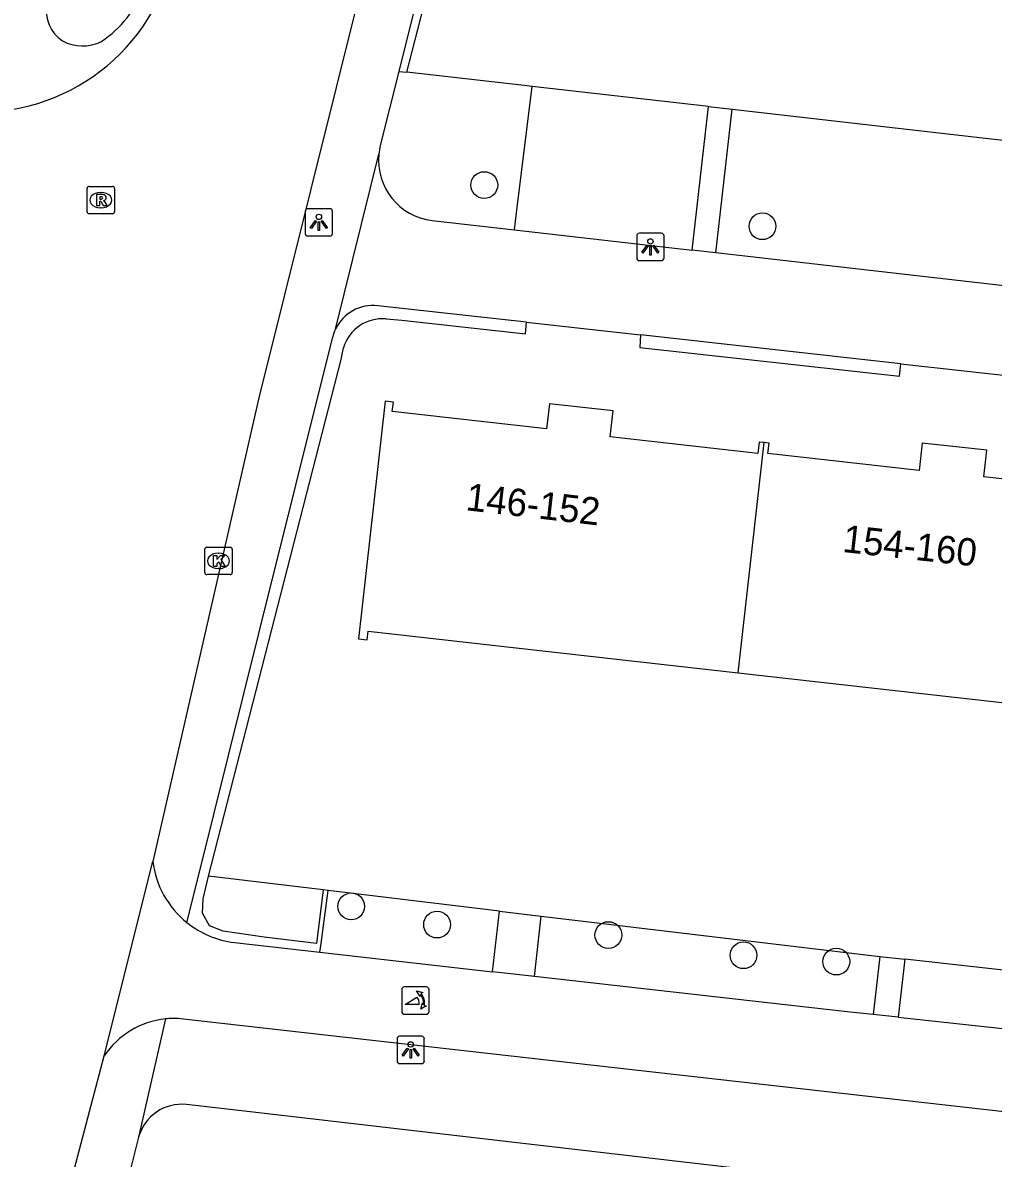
# Model space of a CAD drawing. Extents: x 162026 to 163499, y 387297 to 388169.
# Drawn here: x 162491.37 to 162526.83, y 387751.71 to 387793.2 of the extents above; entities that cross this region are included whole.
import ezdxf

# ---------------------------------------------------------------- set-up
doc = ezdxf.new("R2010")
doc.units = 0
for name, color, linetype in [('IMGEO_Boom', 7, 'Continuous'), ('IMGEO_Fietspad_open', 7, 'Continuous'), ('IMGEO_Groenvoorziening', 7, 'Continuous'), ('IMGEO_Haag', 7, 'Continuous'), ('IMGEO_Kolk', 7, 'Continuous'), ('IMGEO_Lichtpunt', 7, 'Continuous'), ('IMGEO_Pand', 7, 'Continuous'), ('IMGEO_Pand_nummerreeks', 7, 'Continuous'), ('IMGEO_Poller', 7, 'Continuous'), ('IMGEO_Rijbaan_lokaal_open', 7, 'Continuous'), ('IMGEO_Rioolput', 7, 'Continuous'), ('IMGEO_Voetpad_open', 7, 'Continuous')]:
    doc.layers.add(name, color=color, linetype=linetype)

msp = doc.modelspace()

# ---------------------------------------------------------------- linework, layer by layer
at = {"layer": 'IMGEO_Boom'}
for centre in [(162508.232, 387787.267), (162518.395, 387785.763), (162503.37, 387760.914), (162506.507, 387760.247), (162512.765, 387759.865), (162517.704, 387759.127), (162521.094, 387758.895)]:
    msp.add_circle(centre, 0.489, dxfattribs=at)
at = {"layer": 'IMGEO_Fietspad_open'}
for points in [[(162499.101, 387759.594), (162502.223, 387759.241)], [(162502.223, 387759.241), (162508.538, 387758.527)], [(162510.063, 387758.355), (162508.538, 387758.527)], [(162522.443, 387756.959), (162521.598, 387757.051), (162510.063, 387758.355)], [(162563.266, 387749.341), (162542.443, 387751.692), (162497.133, 387756.807)], [(162523.356, 387756.861), (162522.443, 387756.959)], [(162523.356, 387756.861), (162535.591, 387755.538)]]:
    msp.add_lwpolyline(points, dxfattribs=at)
for centre, radius, start, end in [((162499.493, 387762.972), 3.397, 187.1008, 231.3218), ((162499.496, 387762.963), 3.392, 231.1839, 263.3087), ((162496.898, 387753.745), 3.071, 95.911, 146.2348), ((162496.896, 387753.772), 3.045, 85.5356, 95.9201)]:
    msp.add_arc(centre, radius, start, end, dxfattribs=at)
at = {"layer": 'IMGEO_Groenvoorziening'}
for points in [[(162509.984, 387790.867), (162509.686, 387790.901), (162505.401, 387791.389)], [(162509.34, 387785.629), (162509.393, 387786.152), (162509.984, 387790.867)], [(162516.424, 387790.134), (162509.984, 387790.867)], [(162517.288, 387790.035), (162529.737, 387788.617)], [(162502.345, 387761.514), (162498.158, 387762.02)], [(162508.787, 387760.735), (162502.525, 387761.492)], [(162510.311, 387760.551), (162522.683, 387759.085)], [(162535.816, 387757.617), (162523.596, 387758.982)]]:
    msp.add_lwpolyline(points, dxfattribs=at)
at = {"layer": 'IMGEO_Haag'}
for points in [[(162505.401, 387791.389), (162510.401, 387810.785)], [(162505.107, 387791.423), (162505.401, 387791.389)], [(162504.644, 387782.376), (162505.217, 387782.335), (162509.742, 387781.835), (162509.769, 387782.259)], [(162513.943, 387781.796), (162513.909, 387781.336), (162523.397, 387780.29), (162523.454, 387780.742)], [(162498.158, 387762.02), (162503.001, 387780.899), (162503.086, 387781.318)], [(162502.345, 387761.514), (162502.098, 387759.557), (162500.189, 387759.784), (162498.692, 387760.01), (162498.192, 387760.203), (162497.936, 387760.669), (162497.957, 387761.192), (162498.158, 387762.02)], [(162502.223, 387759.241), (162502.27, 387759.551), (162502.525, 387761.492)], [(162502.525, 387761.492), (162502.345, 387761.514)]]:
    msp.add_lwpolyline(points, dxfattribs=at)
msp.add_arc((162504.506, 387780.903), 1.479, 84.6503, 163.7087, dxfattribs=at)
at = {"layer": 'IMGEO_Kolk'}
for p, q in [((162498.095, 387774.034), (162498.947, 387774.034)), ((162498.02, 387773.108), (162498.02, 387773.96)), ((162498.508, 387773.814), (162498.533, 387773.814)), ((162499.021, 387773.96), (162499.021, 387773.108)), ((162498.531, 387773.254), (162498.506, 387773.254)), ((162498.947, 387773.034), (162498.095, 387773.034))]:
    msp.add_line(p, q, dxfattribs=at)
for points in [[(162498.095, 387774.034), (162498.947, 387774.034)], [(162498.02, 387773.108), (162498.02, 387773.96)], [(162498.341, 387773.734), (162498.464, 387773.734), (162498.464, 387773.583), (162498.594, 387773.734), (162498.758, 387773.734), (162498.612, 387773.583), (162498.765, 387773.334), (162498.613, 387773.334), (162498.528, 387773.498), (162498.464, 387773.431), (162498.464, 387773.334), (162498.341, 387773.334), (162498.341, 387773.734)], [(162499.021, 387773.96), (162499.021, 387773.108)], [(162498.947, 387773.034), (162498.095, 387773.034)]]:
    msp.add_lwpolyline(points, dxfattribs=at)
for centre, start, end in [((162498.097, 387773.958), 91.552, 178.448), ((162498.097, 387773.958), 91.552, 178.448), ((162498.945, 387773.958), 1.552, 88.448), ((162498.945, 387773.958), 1.552, 88.448), ((162498.097, 387773.11), 181.552, 268.448), ((162498.097, 387773.11), 181.552, 268.448), ((162498.945, 387773.11), 271.552, 358.448), ((162498.945, 387773.11), 271.552, 358.448)]:
    msp.add_arc(centre, 0.0765, start, end, dxfattribs=at)
for centre, major_axis, ratio, start_param, end_param in [((162498.507, 387773.534), (-0.387, 0.002), 0.722429, 4.712389, 7.853982), ((162498.532, 387773.534), (-0.39, 0.002), 0.717154, 1.570796, 4.712389)]:
    msp.add_ellipse(centre, major_axis=major_axis, ratio=ratio, start_param=start_param, end_param=end_param, dxfattribs=at)
at = {"layer": 'IMGEO_Lichtpunt'}
for p, q in [((162501.689, 387786.308), (162501.689, 387785.501)), ((162501.689, 387786.308), (162501.689, 387785.501)), ((162502.591, 387786.403), (162501.783, 387786.403)), ((162502.591, 387786.403), (162501.783, 387786.403)), ((162502.685, 387785.501), (162502.685, 387786.308)), ((162502.685, 387785.501), (162502.685, 387786.308)), ((162501.783, 387785.407), (162502.591, 387785.407)), ((162501.783, 387785.407), (162502.591, 387785.407)), ((162513.803, 387785.411), (162513.803, 387784.604)), ((162513.803, 387785.411), (162513.803, 387784.604)), ((162514.705, 387785.506), (162513.897, 387785.506)), ((162514.705, 387785.506), (162513.897, 387785.506)), ((162514.799, 387784.604), (162514.799, 387785.411)), ((162514.799, 387784.604), (162514.799, 387785.411)), ((162513.897, 387784.51), (162514.705, 387784.51)), ((162513.897, 387784.51), (162514.705, 387784.51)), ((162505.045, 387756.071), (162505.045, 387755.264)), ((162505.045, 387756.071), (162505.045, 387755.264)), ((162505.947, 387756.166), (162505.139, 387756.166)), ((162505.947, 387756.166), (162505.139, 387756.166)), ((162506.041, 387755.264), (162506.041, 387756.071)), ((162506.041, 387755.264), (162506.041, 387756.071)), ((162505.139, 387755.17), (162505.947, 387755.17)), ((162505.139, 387755.17), (162505.947, 387755.17))]:
    msp.add_line(p, q, dxfattribs=at)
for points in [[(162502.063, 387785.972), (162502.102, 387785.944), (162501.914, 387785.682), (162501.876, 387785.709), (162502.063, 387785.972)], [(162502.165, 387785.924), (162502.212, 387785.924), (162502.212, 387785.602), (162502.165, 387785.602), (162502.165, 387785.924)], [(162502.275, 387785.944), (162502.313, 387785.971), (162502.5, 387785.709), (162502.461, 387785.681), (162502.275, 387785.944)], [(162514.177, 387785.075), (162514.216, 387785.047), (162514.028, 387784.785), (162513.99, 387784.812), (162514.177, 387785.075)], [(162514.279, 387785.027), (162514.326, 387785.027), (162514.326, 387784.705), (162514.279, 387784.705), (162514.279, 387785.027)], [(162514.389, 387785.047), (162514.427, 387785.074), (162514.614, 387784.812), (162514.575, 387784.784), (162514.389, 387785.047)], [(162505.419, 387755.735), (162505.458, 387755.707), (162505.27, 387755.445), (162505.232, 387755.472), (162505.419, 387755.735)], [(162505.521, 387755.687), (162505.568, 387755.687), (162505.568, 387755.365), (162505.521, 387755.365), (162505.521, 387755.687)], [(162505.631, 387755.707), (162505.669, 387755.734), (162505.856, 387755.472), (162505.817, 387755.444), (162505.631, 387755.707)]]:
    msp.add_lwpolyline(points, dxfattribs=at)
for centre in [(162502.188, 387786.106), (162514.302, 387785.209), (162505.544, 387755.869)]:
    msp.add_circle(centre, 0.0994, dxfattribs=at)
for centre, start, end in [((162501.783, 387786.308), 90, 180), ((162501.783, 387786.308), 90, 180), ((162502.591, 387786.308), 0, 90), ((162502.591, 387786.308), 0, 90), ((162501.783, 387785.501), 180, 270), ((162501.783, 387785.501), 180, 270), ((162502.591, 387785.501), 270, 0), ((162502.591, 387785.501), 270, 360), ((162513.897, 387785.411), 90, 180), ((162513.897, 387785.411), 90, 180), ((162514.705, 387785.411), 0, 90), ((162514.705, 387785.411), 0, 90), ((162513.897, 387784.604), 180, 270), ((162513.897, 387784.604), 180, 270), ((162514.705, 387784.604), 270, 0), ((162514.705, 387784.604), 270, 360), ((162505.139, 387756.071), 90, 180), ((162505.139, 387756.071), 90, 180), ((162505.947, 387756.071), 0, 90), ((162505.947, 387756.071), 0, 90), ((162505.139, 387755.264), 180, 270), ((162505.139, 387755.264), 180, 270), ((162505.947, 387755.264), 270, 0), ((162505.947, 387755.264), 270, 360)]:
    msp.add_arc(centre, 0.0946, start, end, dxfattribs=at)
at = {"layer": 'IMGEO_Pand'}
for points in [[(162518.454, 387777.857), (162518.273, 387777.877), (162518.227, 387777.461), (162512.832, 387778.067), (162512.939, 387779.015), (162510.614, 387779.276), (162510.511, 387778.364), (162504.871, 387778.998), (162504.909, 387779.337), (162504.611, 387779.37), (162503.635, 387770.69), (162503.95, 387770.655), (162503.985, 387770.969), (162517.509, 387769.448)], [(162517.509, 387769.448), (162518.454, 387777.857)], [(162532.205, 387776.325), (162532.031, 387776.345), (162531.992, 387775.993), (162526.484, 387776.612), (162526.592, 387777.576), (162524.235, 387777.841), (162524.123, 387776.838), (162518.593, 387777.46), (162518.635, 387777.836), (162518.454, 387777.857)], [(162517.509, 387769.448), (162531.258, 387767.903)]]:
    msp.add_lwpolyline(points, dxfattribs=at)
at = {"layer": 'IMGEO_Poller'}
for p, q in [((162505.217, 387757.874), (162505.217, 387757.067)), ((162505.217, 387757.874), (162505.217, 387757.067)), ((162506.119, 387757.969), (162505.311, 387757.969)), ((162506.119, 387757.969), (162505.311, 387757.969)), ((162506.213, 387757.067), (162506.213, 387757.874)), ((162506.213, 387757.067), (162506.213, 387757.874)), ((162505.311, 387756.972), (162506.119, 387756.972)), ((162505.311, 387756.972), (162506.119, 387756.972))]:
    msp.add_line(p, q, dxfattribs=at)
for points in [[(162505.852, 387757.325), (162505.339, 387757.325), (162505.769, 387757.6)], [(162505.896, 387757.698), (162505.884, 387757.625), (162505.759, 387757.83)], [(162505.759, 387757.83), (162505.99, 387757.764), (162505.919, 387757.732)], [(162505.912, 387757.153), (162505.978, 387757.384), (162506.008, 387757.316)], [(162506.044, 387757.289), (162506.116, 387757.278), (162505.912, 387757.153)]]:
    msp.add_lwpolyline(points, dxfattribs=at)
for centre, radius, start, end in [((162505.311, 387757.874), 0.0946, 90, 180), ((162505.311, 387757.874), 0.0946, 90, 180), ((162506.119, 387757.874), 0.0946, 0, 90), ((162506.119, 387757.874), 0.0946, 0, 90), ((162505.524, 387757.375), 0.332, 351.3247, 42.4854), ((162505.538, 387757.385), 0.476, 351.7527, 41.1691), ((162505.538, 387757.385), 0.516, 349.3569, 42.2912), ((162505.311, 387757.067), 0.0946, 180, 270), ((162505.311, 387757.067), 0.0946, 180, 270), ((162506.119, 387757.067), 0.0946, 270, 0), ((162506.119, 387757.067), 0.0946, 270, 0)]:
    msp.add_arc(centre, radius, start, end, dxfattribs=at)
at = {"layer": 'IMGEO_Rijbaan_lokaal_open'}
for points in [[(162515.142, 387840.09), (162513.415, 387833.351), (162510.223, 387820.11), (162506.595, 387805.998), (162500, 387779.488), (162496.122, 387762.552)], [(162494.345, 387755.452), (162496.122, 387762.552)], [(162489.288, 387722.919), (162492.448, 387747.747), (162492.907, 387750), (162494.345, 387755.452)]]:
    msp.add_lwpolyline(points, dxfattribs=at)
msp.add_arc((162489.798, 387797.186), 7.249, 263.4469, 346.205, dxfattribs=at)
at = {"layer": 'IMGEO_Rioolput'}
for p, q in [((162493.721, 387786.293), (162493.721, 387787.145)), ((162493.796, 387787.219), (162494.648, 387787.219)), ((162494.209, 387786.999), (162494.234, 387786.999)), ((162494.722, 387787.145), (162494.722, 387786.293)), ((162494.648, 387786.219), (162493.796, 387786.219)), ((162494.232, 387786.439), (162494.207, 387786.439))]:
    msp.add_line(p, q, dxfattribs=at)
for points in [[(162493.721, 387786.293), (162493.721, 387787.145)], [(162493.796, 387787.219), (162494.648, 387787.219)], [(162494.31, 387786.917), (162494.058, 387786.919), (162494.058, 387786.519)], [(162494.722, 387787.145), (162494.722, 387786.293)], [(162494.058, 387786.519), (162494.182, 387786.519), (162494.182, 387786.681), (162494.193, 387786.681)], [(162494.236, 387786.838), (162494.182, 387786.838), (162494.182, 387786.757)], [(162494.182, 387786.757), (162494.234, 387786.757)], [(162494.24, 387786.652), (162494.311, 387786.519), (162494.451, 387786.519), (162494.386, 387786.645)], [(162494.648, 387786.219), (162493.796, 387786.219)]]:
    msp.add_lwpolyline(points, dxfattribs=at)
for centre, radius, start, end in [((162493.798, 387787.143), 0.0765, 91.552, 178.448), ((162493.798, 387787.143), 0.0765, 91.552, 178.448), ((162494.309, 387786.807), 0.109, 350.3612, 89.416), ((162494.646, 387787.143), 0.0765, 1.552, 88.448), ((162494.646, 387787.143), 0.0765, 1.552, 88.448), ((162494.192, 387786.628), 0.0533, 26.0293, 88.6989), ((162494.218, 387786.946), 0.19, 274.7715, 282.9687), ((162494.242, 387786.742), 0.0964, 77.0061, 93.1865), ((162494.256, 387786.799), 0.0378, 276.6634, 79.6772), ((162494.307, 387786.807), 0.112, 277.5842, 350.9817), ((162494.291, 387786.592), 0.108, 29.5134, 73.7905), ((162493.798, 387786.295), 0.0765, 181.552, 268.448), ((162493.798, 387786.295), 0.0765, 181.552, 268.448), ((162494.646, 387786.295), 0.0765, 271.552, 358.448), ((162494.646, 387786.295), 0.0765, 271.552, 358.448)]:
    msp.add_arc(centre, radius, start, end, dxfattribs=at)
for centre, major_axis, ratio, start_param, end_param in [((162494.208, 387786.719), (-0.387, 0.002), 0.722429, 4.712389, 7.853982), ((162494.233, 387786.719), (-0.39, 0.002), 0.717154, 1.570796, 4.712389)]:
    msp.add_ellipse(centre, major_axis=major_axis, ratio=ratio, start_param=start_param, end_param=end_param, dxfattribs=at)
at = {"layer": 'IMGEO_Voetpad_open'}
for points in [[(162509.941, 387810.841), (162505.107, 387791.423)], [(162505.107, 387791.423), (162504.433, 387788.716)], [(162515.831, 387784.886), (162516.424, 387790.134)], [(162516.424, 387790.134), (162517.288, 387790.035)], [(162516.695, 387784.787), (162517.288, 387790.035)], [(162502.796, 387781.999), (162504.378, 387788.399)], [(162506.329, 387785.973), (162509.34, 387785.629)], [(162509.34, 387785.629), (162515.831, 387784.886)], [(162516.695, 387784.787), (162515.831, 387784.886)], [(162529.144, 387783.364), (162516.695, 387784.787)], [(162509.769, 387782.259), (162504.337, 387782.861)], [(162509.769, 387782.259), (162513.943, 387781.796)], [(162497.37, 387760.32), (162497.804, 387762.063), (162500, 387770.887), (162502.696, 387781.719)], [(162523.454, 387780.742), (162513.943, 387781.796)], [(162523.454, 387780.742), (162527.861, 387780.253)], [(162508.538, 387758.527), (162508.787, 387760.735)], [(162508.787, 387760.735), (162510.311, 387760.551)], [(162510.063, 387758.355), (162510.311, 387760.551)], [(162522.683, 387759.085), (162522.443, 387756.959)], [(162522.683, 387759.085), (162523.596, 387758.982)], [(162523.596, 387758.982), (162523.356, 387756.861)], [(162496.582, 387756.8), (162495.6, 387752.476)], [(162542, 387748.482), (162538.951, 387748.852), (162529.052, 387750), (162500, 387753.369), (162497.352, 387753.671)], [(162495.6, 387752.476), (162494.973, 387750), (162494.279, 387747.259), (162492.259, 387730.082)]]:
    msp.add_lwpolyline(points, dxfattribs=at)
for centre, radius, start, end in [((162492.068, 387795.804), 3.946, 303.5183, 340.5956), ((162493.574, 387793.643), 1.342, 170.0789, 235.7183), ((162493.552, 387793.909), 1.558, 241.9023, 296.494), ((162506.719, 387788.156), 2.353, 166.2375, 174.0766), ((162506.59, 387788.181), 2.223, 174.3624, 263.2504), ((162504.17, 387781.352), 1.518, 83.6683, 154.775), ((162504.111, 387781.371), 1.458, 154.492, 166.2003), ((162497.169, 387752.057), 1.624, 83.5302, 165.0638)]:
    msp.add_arc(centre, radius, start, end, dxfattribs=at)

# ---------------------------------------------------------------- texts
at = {"layer": 'IMGEO_Pand_nummerreeks'}
for s, rotation, p in [('146-152', 353.4353, (162507.525, 387775.391)), ('154-160', 353.7518, (162521.294, 387773.865))]:
    msp.add_text(s, height=1, rotation=rotation, dxfattribs=at).set_placement(p)

doc.saveas('drawing.dxf')
